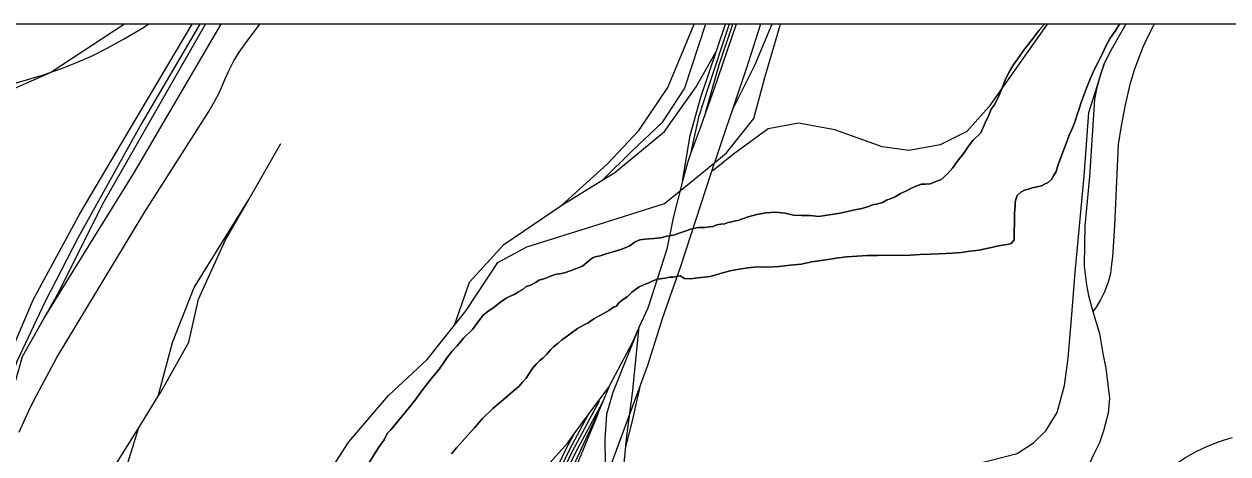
# Model space of a CAD drawing. Extents: x -59 to 82, y -3 to 49.
# Drawn here: x -13.665 to -12.781, y 35.032 to 35.348 of the extents above; entities that cross this region are included whole.
import ezdxf

# ---------------------------------------------------------------- set-up
doc = ezdxf.new("R2010")
doc.units = 0
for name, color, linetype in [('GM_X_City_Street', 7, 'Continuous'), ('GM_X_Corporation', 7, 'Continuous'), ('GM_X_County_Road', 7, 'Continuous'), ('GM_X_Major_River', 7, 'Continuous'), ('GM_X_Rail_Line', 7, 'Continuous'), ('SH_Data', 7, 'Continuous')]:
    doc.layers.add(name, color=color, linetype=linetype)

msp = doc.modelspace()

# ---------------------------------------------------------------- linework, layer by layer
at = {"layer": 'GM_X_City_Street'}
msp.add_lwpolyline([(-12.87566, 34.97434), (-12.86698, 34.98202), (-12.85309, 34.99491), (-12.84279, 35.00463), (-12.83299, 35.01374), (-12.82649, 35.01928), (-12.82226, 35.02247), (-12.81671, 35.0263), (-12.81157, 35.02956), (-12.80769, 35.03185), (-12.80371, 35.034), (-12.79966, 35.03599), (-12.79548, 35.03789), (-12.79112, 35.0397), (-12.7867, 35.04134), (-12.78221, 35.0428), (-12.77724, 35.04423)], dxfattribs=at)
at = {"layer": 'GM_X_Corporation'}
msp.add_lwpolyline([(-8.27858, 35.34818), (-15.07858, 35.34818), (-15.07858, 31.99778), (-14.87561, 32.00296), (-14.0925, 32.03375), (-13.59611, 32.05147), (-13.53526, 32.05391), (-13.47457, 32.07428), (-13.3549, 32.12151), (-13.20616, 32.17855), (-13.3241, 32.24616), (-13.185, 32.29141), (-13.20067, 32.94977), (-12.62372, 32.95853)], dxfattribs=at)
at = {"layer": 'GM_X_County_Road'}
msp.add_lwpolyline([(-13.84493, 35.27425), (-13.818, 35.27523), (-13.79262, 35.27605), (-13.78099, 35.27733), (-13.76569, 35.27966), (-13.75502, 35.28185), (-13.74339, 35.28485), (-13.7024, 35.29616), (-13.67197, 35.30445), (-13.65047, 35.31095), (-13.63638, 35.31569), (-13.62667, 35.31961), (-13.61519, 35.32468), (-13.6036, 35.33042), (-13.59163, 35.33699), (-13.5769, 35.34572), (-13.57352, 35.34818)], dxfattribs=at)
at = {"layer": 'GM_X_Major_River'}
for points in [[(-12.91521, 35.34818), (-12.91908, 35.3437), (-12.9243, 35.3368), (-12.93065, 35.32874), (-12.93437, 35.32338), (-12.93773, 35.31877), (-12.94069, 35.3138), (-12.94365, 35.30806), (-12.94622, 35.30119), (-12.94916, 35.29432), (-12.95212, 35.28858), (-12.95436, 35.28551), (-12.9562, 35.28131), (-12.95878, 35.27558), (-12.96209, 35.26832), (-12.96772, 35.26293), (-12.97107, 35.25833), (-12.97442, 35.25335), (-12.9774, 35.24951), (-12.98002, 35.24606), (-12.98262, 35.24261), (-12.98636, 35.238), (-12.99124, 35.23377), (-12.99464, 35.23259), (-12.99728, 35.23141), (-12.99917, 35.23063), (-13.00258, 35.23059), (-13.00562, 35.23055), (-13.00902, 35.22937), (-13.01242, 35.22781), (-13.01656, 35.22548), (-13.02109, 35.22352), (-13.02486, 35.2212), (-13.02863, 35.21963), (-13.03128, 35.21884), (-13.03429, 35.21691), (-13.0377, 35.2161), (-13.04148, 35.2153), (-13.0445, 35.21412), (-13.04942, 35.21254), (-13.05585, 35.21132), (-13.06418, 35.20932), (-13.06986, 35.2085), (-13.07517, 35.20767), (-13.08085, 35.20684), (-13.08732, 35.20752), (-13.09339, 35.20745), (-13.09947, 35.20776), (-13.10557, 35.20921), (-13.11279, 35.20988), (-13.12, 35.20941), (-13.12644, 35.20819), (-13.13287, 35.2066), (-13.13702, 35.20502), (-13.14042, 35.20385), (-13.14345, 35.20343), (-13.14572, 35.20264), (-13.14761, 35.20224), (-13.14988, 35.20145), (-13.15291, 35.20103), (-13.15594, 35.20062), (-13.15859, 35.19945), (-13.16124, 35.19903), (-13.16503, 35.19861), (-13.16731, 35.19858), (-13.16921, 35.19856), (-13.17111, 35.19853), (-13.17413, 35.19774), (-13.18773, 35.19301), (-13.19266, 35.19219), (-13.1972, 35.191), (-13.20213, 35.19056), (-13.20858, 35.1901), (-13.21237, 35.18968), (-13.21577, 35.18812), (-13.22028, 35.18502), (-13.22556, 35.18268), (-13.23123, 35.18109), (-13.23653, 35.1795), (-13.24144, 35.17792), (-13.24523, 35.17712), (-13.24712, 35.17634), (-13.24975, 35.17441), (-13.25462, 35.17017), (-13.26294, 35.16702), (-13.26785, 35.16545), (-13.27126, 35.16464), (-13.27353, 35.16424), (-13.27542, 35.16383), (-13.27844, 35.16266), (-13.28222, 35.16109), (-13.28638, 35.1599), (-13.28902, 35.15835), (-13.29316, 35.15602), (-13.29581, 35.15523), (-13.29806, 35.1533), (-13.30145, 35.15136), (-13.30484, 35.14942), (-13.30823, 35.14786)], [(-13.30823, 35.14786), (-13.30484, 35.14942), (-13.30145, 35.15136), (-13.29806, 35.1533), (-13.29581, 35.15523), (-13.29316, 35.15602), (-13.28902, 35.15835), (-13.28638, 35.1599), (-13.28222, 35.16109), (-13.27844, 35.16266), (-13.27542, 35.16383), (-13.27353, 35.16424), (-13.27126, 35.16464), (-13.26785, 35.16545), (-13.26294, 35.16702), (-13.25462, 35.17017), (-13.24975, 35.17441), (-13.24712, 35.17634), (-13.24523, 35.17712), (-13.24144, 35.17792), (-13.23653, 35.1795), (-13.23123, 35.18109), (-13.22556, 35.18268), (-13.22028, 35.18502), (-13.21577, 35.18812), (-13.21237, 35.18968), (-13.20858, 35.1901), (-13.20213, 35.19056), (-13.1972, 35.191), (-13.19266, 35.19219), (-13.18773, 35.19301), (-13.17413, 35.19774), (-13.17111, 35.19853), (-13.16921, 35.19856), (-13.16731, 35.19858), (-13.16503, 35.19861), (-13.16124, 35.19903), (-13.15859, 35.19945), (-13.15594, 35.20062), (-13.15291, 35.20103), (-13.14988, 35.20145), (-13.14761, 35.20224), (-13.14572, 35.20264), (-13.14345, 35.20343), (-13.14042, 35.20385), (-13.13702, 35.20502), (-13.13287, 35.2066), (-13.12644, 35.20819), (-13.12, 35.20941), (-13.11279, 35.20988), (-13.10557, 35.20921), (-13.09947, 35.20776), (-13.09339, 35.20745), (-13.08732, 35.20752), (-13.08085, 35.20684), (-13.07517, 35.20767), (-13.06986, 35.2085), (-13.06418, 35.20932), (-13.05585, 35.21132), (-13.04942, 35.21254), (-13.0445, 35.21412), (-13.04148, 35.2153), (-13.0377, 35.2161), (-13.03429, 35.21691), (-13.03128, 35.21884), (-13.02863, 35.21963), (-13.02486, 35.2212), (-13.02109, 35.22352), (-13.01656, 35.22548), (-13.01242, 35.22781), (-13.00902, 35.22937), (-13.00562, 35.23055), (-13.00258, 35.23059), (-12.99917, 35.23063), (-12.99728, 35.23141), (-12.99464, 35.23259), (-12.99124, 35.23377), (-12.98636, 35.238), (-12.98262, 35.24261), (-12.98002, 35.24606), (-12.9774, 35.24951), (-12.97442, 35.25335), (-12.97107, 35.25833), (-12.96772, 35.26293), (-12.96209, 35.26832), (-12.95878, 35.27558), (-12.9562, 35.28131), (-12.95436, 35.28551), (-12.95212, 35.28858), (-12.94916, 35.29432), (-12.94622, 35.30119), (-12.94365, 35.30806), (-12.94069, 35.3138), (-12.93773, 35.31877), (-12.93437, 35.32338), (-12.93065, 35.32874), (-12.9243, 35.3368), (-12.91908, 35.3437), (-12.91521, 35.34818)], [(-12.90998, 35.23399), (-12.9085, 35.23667), (-12.90665, 35.23973), (-12.90555, 35.24316), (-12.90374, 35.24888), (-12.8986, 35.26224), (-12.89714, 35.26644), (-12.8953, 35.27027), (-12.89382, 35.2737), (-12.89236, 35.27752), (-12.89128, 35.28171), (-12.88982, 35.28591), (-12.88836, 35.29049), (-12.88652, 35.29507), (-12.88397, 35.30232), (-12.88139, 35.30844), (-12.87882, 35.31455), (-12.87586, 35.32028), (-12.8729, 35.32602), (-12.87031, 35.33137), (-12.86699, 35.33787), (-12.86289, 35.34362), (-12.86013, 35.34818)], [(-12.86013, 35.34818), (-12.86289, 35.34362), (-12.86699, 35.33787), (-12.87031, 35.33137), (-12.8729, 35.32602), (-12.87586, 35.32028), (-12.87882, 35.31455), (-12.88139, 35.30844), (-12.88397, 35.30232), (-12.88652, 35.29507), (-12.88836, 35.29049), (-12.88982, 35.28591), (-12.89128, 35.28171), (-12.89236, 35.27752), (-12.89382, 35.2737), (-12.8953, 35.27027), (-12.89714, 35.26644), (-12.8986, 35.26224), (-12.90374, 35.24888), (-12.90555, 35.24316), (-12.90665, 35.23973), (-12.9085, 35.23667), (-12.90998, 35.23399)], [(-13.33873, 35.04602), (-13.33387, 35.0514), (-13.32789, 35.05831), (-13.3204, 35.06563), (-13.31101, 35.07334), (-13.30538, 35.07835), (-13.30125, 35.08182), (-13.29864, 35.08489), (-13.29602, 35.08796), (-13.29379, 35.09141), (-13.29156, 35.09486), (-13.28857, 35.09831), (-13.28595, 35.101), (-13.28369, 35.10255), (-13.28107, 35.10524), (-13.2792, 35.10717), (-13.27771, 35.10908), (-13.27584, 35.11101), (-13.27246, 35.11371), (-13.26983, 35.11602), (-13.26757, 35.11757), (-13.25818, 35.12452), (-13.25591, 35.12569), (-13.2529, 35.12724), (-13.25064, 35.12841), (-13.24838, 35.12996), (-13.24575, 35.13189), (-13.24236, 35.13383), (-13.23859, 35.13578), (-13.2352, 35.13772), (-13.23181, 35.14004), (-13.22954, 35.14083), (-13.22806, 35.14313), (-13.22505, 35.14544), (-13.22167, 35.14776), (-13.2183, 35.15122), (-13.21303, 35.15509), (-13.2085, 35.15704), (-13.20624, 35.15783), (-13.20284, 35.15939), (-13.19944, 35.16057), (-13.19376, 35.1614), (-13.19073, 35.1622), (-13.18807, 35.16223), (-13.1858, 35.16263), (-13.18277, 35.16305), (-13.1797, 35.16119), (-13.17552, 35.16086), (-13.16946, 35.16169), (-13.16074, 35.16256), (-13.15393, 35.16454), (-13.14637, 35.16691), (-13.13917, 35.16814), (-13.13311, 35.16897), (-13.12591, 35.16982), (-13.11831, 35.16953), (-13.11034, 35.17001), (-13.102, 35.17087), (-13.09404, 35.17172), (-13.08609, 35.17334), (-13.07586, 35.17498), (-13.06828, 35.17621), (-13.0607, 35.17706), (-13.05311, 35.17754), (-13.04553, 35.17801), (-13.03755, 35.1781), (-13.01364, 35.17839), (-13.00643, 35.17886), (-12.99922, 35.17895), (-12.99277, 35.17941), (-12.9829, 35.1799), (-12.97645, 35.18036), (-12.97001, 35.1812), (-12.96319, 35.18204), (-12.95789, 35.18325), (-12.9541, 35.18405), (-12.95032, 35.18486), (-12.94615, 35.18567), (-12.94274, 35.18609), (-12.93972, 35.18689), (-12.93747, 35.18957), (-12.93752, 35.19261), (-12.93757, 35.19679), (-12.93725, 35.20098), (-12.93729, 35.20402), (-12.93732, 35.20592), (-12.93736, 35.20895), (-12.93702, 35.212), (-12.93667, 35.21428), (-12.93671, 35.21694), (-12.93636, 35.21923), (-12.93526, 35.22228), (-12.93264, 35.22459), (-12.93, 35.22614), (-12.92698, 35.22694), (-12.92433, 35.22773), (-12.92054, 35.22854), (-12.91752, 35.22934), (-12.91525, 35.2305), (-12.91261, 35.23167), (-12.90998, 35.23399)], [(-12.90998, 35.23399), (-12.91261, 35.23167), (-12.91525, 35.2305), (-12.91752, 35.22934), (-12.92054, 35.22854), (-12.92433, 35.22773), (-12.92698, 35.22694), (-12.93, 35.22614), (-12.93264, 35.22459), (-12.93526, 35.22228), (-12.93636, 35.21923), (-12.93671, 35.21694), (-12.93667, 35.21428), (-12.93702, 35.212), (-12.93736, 35.20895), (-12.93732, 35.20592), (-12.93729, 35.20402), (-12.93725, 35.20098), (-12.93757, 35.19679), (-12.93752, 35.19261), (-12.93747, 35.18957), (-12.93972, 35.18689), (-12.94274, 35.18609), (-12.94615, 35.18567), (-12.95032, 35.18486), (-12.9541, 35.18405), (-12.95789, 35.18325), (-12.96319, 35.18204), (-12.97001, 35.1812), (-12.97645, 35.18036), (-12.9829, 35.1799), (-12.99277, 35.17941), (-12.99922, 35.17895), (-13.00643, 35.17886), (-13.01364, 35.17839), (-13.03755, 35.1781), (-13.04553, 35.17801), (-13.05311, 35.17754), (-13.0607, 35.17706), (-13.06828, 35.17621), (-13.07586, 35.17498), (-13.08609, 35.17334), (-13.09404, 35.17172), (-13.102, 35.17087), (-13.11034, 35.17001), (-13.11831, 35.16953), (-13.12591, 35.16982), (-13.13311, 35.16897), (-13.13917, 35.16814), (-13.14637, 35.16691), (-13.15393, 35.16454), (-13.16074, 35.16256), (-13.16946, 35.16169), (-13.17552, 35.16086), (-13.1797, 35.16119), (-13.18277, 35.16305), (-13.1858, 35.16263), (-13.18807, 35.16223), (-13.19073, 35.1622), (-13.19376, 35.1614), (-13.19944, 35.16057), (-13.20284, 35.15939), (-13.20624, 35.15783), (-13.2085, 35.15704), (-13.21303, 35.15509), (-13.2183, 35.15122), (-13.22167, 35.14776), (-13.22505, 35.14544), (-13.22806, 35.14313), (-13.22954, 35.14083), (-13.23181, 35.14004), (-13.2352, 35.13772), (-13.23859, 35.13578), (-13.24236, 35.13383), (-13.24575, 35.13189), (-13.24838, 35.12996), (-13.25064, 35.12841), (-13.2529, 35.12724), (-13.25591, 35.12569), (-13.25818, 35.12452), (-13.26757, 35.11757), (-13.26983, 35.11602), (-13.27246, 35.11371), (-13.27584, 35.11101), (-13.27771, 35.10908), (-13.2792, 35.10717), (-13.28107, 35.10524), (-13.28369, 35.10255), (-13.28595, 35.101), (-13.28857, 35.09831), (-13.29156, 35.09486), (-13.29379, 35.09141), (-13.29602, 35.08796), (-13.29864, 35.08489), (-13.30125, 35.08182), (-13.30538, 35.07835), (-13.31101, 35.07334), (-13.3204, 35.06563), (-13.32789, 35.05831), (-13.33387, 35.0514), (-13.33873, 35.04602)], [(-13.30823, 35.14786), (-13.3105, 35.14669), (-13.31238, 35.14553), (-13.31539, 35.14321), (-13.31952, 35.14012), (-13.32403, 35.13702), (-13.32741, 35.13433), (-13.33077, 35.1301), (-13.33524, 35.12359), (-13.34199, 35.11743), (-13.34647, 35.11167), (-13.35059, 35.10744), (-13.35395, 35.10322), (-13.35692, 35.09863), (-13.36065, 35.09364), (-13.36476, 35.08865), (-13.36849, 35.08405), (-13.37259, 35.07868), (-13.37706, 35.07254), (-13.38192, 35.0664), (-13.39536, 35.0499), (-13.39798, 35.04721), (-13.40019, 35.04262), (-13.40355, 35.03802), (-13.4069, 35.03304), (-13.41098, 35.02615)], [(-13.41098, 35.02615), (-13.4069, 35.03304), (-13.40355, 35.03802), (-13.40019, 35.04262), (-13.39798, 35.04721), (-13.39536, 35.0499), (-13.38192, 35.0664), (-13.37706, 35.07254), (-13.37259, 35.07868), (-13.36849, 35.08405), (-13.36476, 35.08865), (-13.36065, 35.09364), (-13.35692, 35.09863), (-13.35395, 35.10322), (-13.35059, 35.10744), (-13.34647, 35.11167), (-13.34199, 35.11743), (-13.33524, 35.12359), (-13.33077, 35.1301), (-13.32741, 35.13433), (-13.32403, 35.13702), (-13.31952, 35.14012), (-13.31539, 35.14321), (-13.31238, 35.14553), (-13.3105, 35.14669), (-13.30823, 35.14786)], [(-13.35069, 35.0322), (-13.34696, 35.0368), (-13.34285, 35.04142), (-13.33873, 35.04602)], [(-13.33873, 35.04602), (-13.34285, 35.04142), (-13.34696, 35.0368), (-13.35069, 35.0322)]]:
    msp.add_lwpolyline(points, dxfattribs=at)
at = {"layer": 'GM_X_Rail_Line'}
for p, q in [((-12.87614, 35.30392), (-12.87139, 35.31899)), ((-13.49971, 35.21921), (-13.47617, 35.26035)), ((-13.26968, 35.21497), (-13.2396, 35.23358)), ((-13.25032, 35.06102), (-13.23529, 35.08124)), ((-13.24033, 35.00596), (-13.21191, 35.08274)), ((-13.23529, 35.08124), (-13.23989, 35.07003)), ((-13.58095, 35.05067), (-13.56608, 35.07465)), ((-13.23989, 35.07003), (-13.24242, 35.06388))]:
    msp.add_line(p, q, dxfattribs=at)
for points in [[(-13.71855, 34.54209), (-13.72797, 34.55919), (-13.73599, 34.58282), (-13.74482, 34.63851), (-13.74585, 34.67324), (-13.74523, 34.72133), (-13.74318, 34.74969), (-13.72222, 34.88717), (-13.71215, 34.94903), (-13.70084, 35.00719), (-13.69242, 35.04952), (-13.67886, 35.09638), (-13.65769, 35.1459), (-13.62337, 35.2092), (-13.58268, 35.27825), (-13.54129, 35.34818)], [(-13.53557, 35.34818), (-13.57836, 35.27517), (-13.62501, 35.19132), (-13.64947, 35.14385), (-13.67002, 35.10028), (-13.68009, 35.07048), (-13.68954, 35.03534), (-13.69715, 35.01109), (-13.71708, 34.89231), (-13.73167, 34.80805), (-13.73681, 34.77147), (-13.74112, 34.72441), (-13.74256, 34.69133), (-13.74153, 34.64036), (-13.73681, 34.60481), (-13.72885, 34.57788)], [(-13.59092, 35.34818), (-13.645, 35.31266), (-13.68234, 35.29613)], [(-13.66823, 35.04819), (-13.66421, 35.05746), (-13.65989, 35.06659), (-13.65527, 35.07558), (-13.64057, 35.10307), (-13.57596, 35.2101), (-13.52909, 35.28387), (-13.52504, 35.29069), (-13.52139, 35.29773), (-13.51816, 35.30498), (-13.51712, 35.30752), (-13.51403, 35.31441), (-13.51052, 35.32109), (-13.5066, 35.32754), (-13.50228, 35.33374), (-13.49151, 35.34818)], [(-13.64962, 35.13245), (-13.63878, 35.15153), (-13.60682, 35.21599), (-13.53145, 35.34818)], [(-13.64962, 35.13245), (-13.61392, 35.19029), (-13.58432, 35.23818), (-13.51983, 35.34818)], [(-13.26968, 35.21497), (-13.23614, 35.24555), (-13.21313, 35.26988), (-13.19175, 35.30145), (-13.17262, 35.34818)], [(-13.1643, 35.34818), (-13.17959, 35.30112), (-13.19636, 35.27547), (-13.21806, 35.25508), (-13.2396, 35.23358)], [(-13.18101, 35.23275), (-13.17552, 35.26618), (-13.16763, 35.29446), (-13.14962, 35.34818)], [(-13.14676, 35.34818), (-13.16204, 35.30235), (-13.16927, 35.27983), (-13.17511, 35.2527)], [(-13.16411, 35.28292), (-13.15415, 35.3183), (-13.14421, 35.34818)], [(-13.14157, 35.34818), (-13.15829, 35.29926), (-13.16411, 35.28292)], [(-12.91328, 35.34818), (-12.95616, 35.28725), (-12.97222, 35.2691), (-12.99177, 35.25933), (-13.0148, 35.25515), (-13.03435, 35.25795), (-13.06924, 35.27053), (-13.09577, 35.27543), (-13.11811, 35.27125), (-13.14352, 35.25256), (-13.15871, 35.24041)], [(-13.1576, 35.24619), (-13.14868, 35.25344), (-13.12862, 35.27876), (-13.12073, 35.30901), (-13.1092, 35.34818)], [(-13.12385, 35.34818), (-13.13296, 35.31964), (-13.14444, 35.28545)], [(-13.11548, 35.34818), (-13.12796, 35.31822), (-13.14444, 35.28545)], [(-12.83461, 35.34818), (-12.8354, 35.34669), (-12.84028, 35.33715), (-12.84266, 35.33165), (-12.84546, 35.32491), (-12.8493, 35.31433), (-12.85252, 35.30364), (-12.85594, 35.28871), (-12.85884, 35.27346), (-12.86102, 35.25977), (-12.86382, 35.20023), (-12.86517, 35.17699), (-12.86621, 35.16984), (-12.86683, 35.16496), (-12.86849, 35.15843), (-12.87114, 35.15149), (-12.87403, 35.14539), (-12.87785, 35.13942), (-12.87979, 35.13701)], [(-12.85547, 35.34818), (-12.86123, 35.33818), (-12.86756, 35.32708), (-12.87139, 35.31899)], [(-13.2396, 35.23358), (-13.23088, 35.23897), (-13.19438, 35.26922), (-13.17104, 35.3021), (-13.15635, 35.32811)], [(-12.87139, 35.31899), (-12.87461, 35.30966), (-12.87614, 35.30392)], [(-13.24601, 34.88057), (-13.2329, 34.91816), (-13.22398, 34.94186), (-13.21014, 34.96782), (-13.1893, 34.98399), (-13.16445, 34.99332), (-13.1334, 35.00074), (-13.09076, 35.00876), (-13.05375, 35.01205), (-12.9805, 35.02133), (-12.95537, 35.02746), (-12.93541, 35.03256), (-12.92338, 35.0403), (-12.91433, 35.04924), (-12.90581, 35.0626), (-12.90056, 35.08257), (-12.89778, 35.10252), (-12.89533, 35.13157), (-12.89268, 35.16554), (-12.88617, 35.23645), (-12.88265, 35.28322), (-12.87614, 35.30392)], [(-12.87614, 35.30392), (-12.87679, 35.30146), (-12.87839, 35.29307), (-12.88223, 35.23611), (-12.88561, 35.19992), (-12.88592, 35.18633), (-12.88602, 35.17015), (-12.88436, 35.15645), (-12.8828, 35.14868), (-12.87979, 35.13701)], [(-13.16411, 35.28292), (-13.16782, 35.27246), (-13.17511, 35.2527)], [(-13.14444, 35.28545), (-13.14921, 35.27125), (-13.1576, 35.24619)], [(-13.17511, 35.2527), (-13.17752, 35.24616), (-13.18101, 35.23275)], [(-13.34855, 35.12695), (-13.34005, 35.1377), (-13.3167, 35.17288), (-13.29533, 35.18439), (-13.24371, 35.2005), (-13.19438, 35.21629), (-13.1576, 35.24619)], [(-13.21191, 35.08274), (-13.20648, 35.09742), (-13.19542, 35.13261), (-13.18235, 35.17021), (-13.16014, 35.2386), (-13.1576, 35.24619)], [(-13.18101, 35.23275), (-13.18805, 35.20571), (-13.19249, 35.1827), (-13.20662, 35.13946), (-13.2129, 35.12557)], [(-13.56608, 35.07465), (-13.55575, 35.11403), (-13.53963, 35.15447), (-13.49971, 35.21921)], [(-13.56608, 35.07465), (-13.56429, 35.07753), (-13.54358, 35.11435), (-13.53667, 35.14592), (-13.51662, 35.18965), (-13.49971, 35.21921)], [(-13.34855, 35.12695), (-13.33742, 35.15842), (-13.31243, 35.18604), (-13.26968, 35.21497)], [(-12.87979, 35.13701), (-12.87492, 35.12067), (-12.87243, 35.10615), (-12.87025, 35.09515), (-12.8688, 35.08322), (-12.86745, 35.07327), (-12.86849, 35.06217), (-12.87181, 35.0492), (-12.87492, 35.04039), (-12.87945, 35.03114), (-12.88693, 35.01479), (-12.89534, 34.9968), (-12.90234, 34.98302), (-12.90865, 34.97391), (-12.91636, 34.96503), (-12.92652, 34.95713), (-12.9364, 34.95062), (-12.94661, 34.94562), (-12.9554, 34.94323), (-12.96648, 34.9428), (-12.97777, 34.94204), (-12.98102, 34.94189)], [(-13.73666, 34.66337), (-13.737, 34.6709), (-13.73575, 34.70595), (-13.73455, 34.7538), (-13.68708, 35.02918), (-13.66591, 35.10378), (-13.64962, 35.13245)], [(-13.5698, 34.52032), (-13.56725, 34.55374), (-13.56725, 34.59023), (-13.57383, 34.63495), (-13.59027, 34.68592), (-13.60309, 34.72504), (-13.60835, 34.75595), (-13.60244, 34.78785), (-13.58928, 34.81415), (-13.56462, 34.85032), (-13.53832, 34.87827), (-13.50379, 34.92989), (-13.46828, 34.9756), (-13.42619, 35.04103), (-13.39693, 35.07523), (-13.36865, 35.10153), (-13.34855, 35.12695)], [(-13.2129, 35.12557), (-13.22537, 35.09458), (-13.23227, 35.07731), (-13.23687, 35.06153), (-13.23803, 35.04312), (-13.23786, 35.0252), (-13.24033, 35.00596), (-13.24756, 34.98771), (-13.25054, 34.97863)], [(-13.2129, 35.12557), (-13.21813, 35.11398), (-13.23474, 35.08258), (-13.23529, 35.08124)], [(-13.22463, 35.01768), (-13.222, 35.04563), (-13.21773, 35.07687), (-13.2129, 35.12557)], [(-13.22277, 35.0375), (-13.21787, 35.05655), (-13.21191, 35.08274)], [(-13.48509, 34.5833), (-13.47082, 34.6178), (-13.46079, 34.63457), (-13.43137, 34.69113), (-13.38615, 34.77958), (-13.35755, 34.83728), (-13.33864, 34.87526), (-13.28669, 34.97653), (-13.25956, 35.03309), (-13.23989, 35.07003)], [(-13.48257, 34.5959), (-13.47305, 34.61892), (-13.46296, 34.63579), (-13.43357, 34.69227), (-13.38837, 34.7807), (-13.35977, 34.83839), (-13.34086, 34.87638), (-13.28892, 34.97764), (-13.26178, 35.03421), (-13.24209, 35.0712)], [(-13.48055, 34.60728), (-13.47528, 34.62004), (-13.46514, 34.637), (-13.43578, 34.69341), (-13.39059, 34.78181), (-13.362, 34.8395), (-13.34308, 34.8775), (-13.29114, 34.97874), (-13.264, 35.03533), (-13.25032, 35.06102)], [(-13.24242, 35.06388), (-13.26302, 35.01961), (-13.38056, 34.78484), (-13.43926, 34.67008), (-13.45603, 34.63572), (-13.46655, 34.61534), (-13.47595, 34.58556)], [(-13.24242, 35.06388), (-13.2446, 35.05857), (-13.26121, 35.01846), (-13.28537, 34.96996), (-13.33124, 34.87822), (-13.37892, 34.78319), (-13.43482, 34.67288), (-13.4552, 34.62981), (-13.46803, 34.60597), (-13.4728, 34.59367)], [(-13.26063, 35.04695), (-13.25447, 35.05545), (-13.25032, 35.06102)], [(-13.58095, 35.05067), (-13.59356, 35.00946), (-13.60704, 34.93055), (-13.62282, 34.83947), (-13.62973, 34.81054), (-13.64012, 34.78189)], [(-13.59781, 35.02211), (-13.59652, 35.02558), (-13.58095, 35.05067)], [(-13.30975, 34.94792), (-13.29337, 34.97985), (-13.26622, 35.03646), (-13.26063, 35.04695)], [(-13.2844, 35.01869), (-13.28044, 35.02339), (-13.26532, 35.04049), (-13.26063, 35.04695)]]:
    msp.add_lwpolyline(points, dxfattribs=at)
at = {"layer": 'SH_Data'}
msp.add_lwpolyline([(-15.07858, 28.54818), (-8.27858, 28.54818), (-8.27858, 35.34818), (-15.07858, 35.34818)], close=True, dxfattribs=at)

doc.saveas('drawing.dxf')
